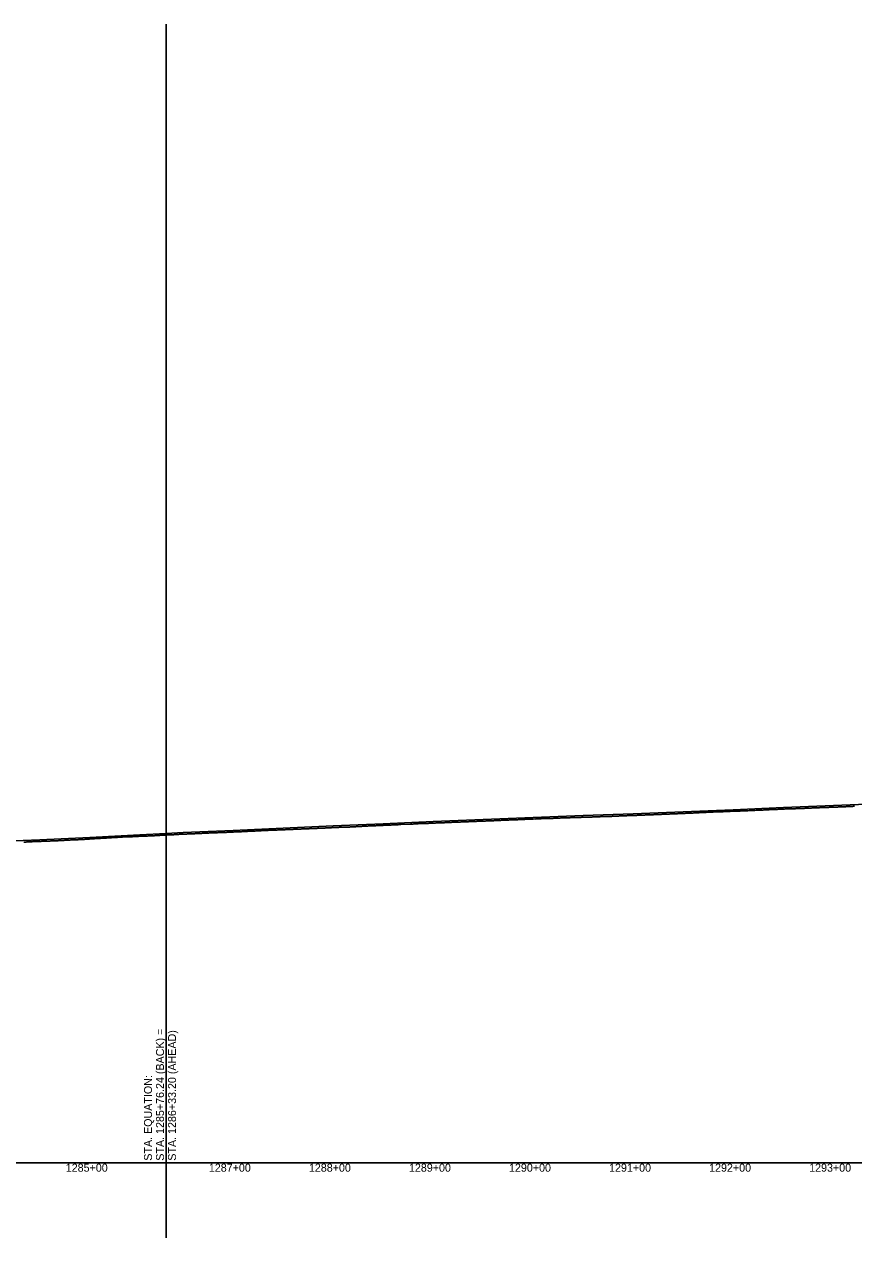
# Model space of a CAD drawing. Extents: x -3793 to 50787, y -1075 to 6138.
# Drawn here: x 15812 to 16641, y 2925 to 4138 of the extents above; entities that cross this region are included whole.
import ezdxf

# ---------------------------------------------------------------- set-up
doc = ezdxf.new("R2010")
doc.units = 0
for name, color, linetype in [('RD_DDB_Profile_EX', 7, 'Continuous'), ('RD_DDB_Profile_PR', 7, 'Continuous'), ('RD_DDB_StaTX', 7, 'Continuous'), ('RD_GPK_Profile_Cell', 7, 'Continuous'), ('RD_Sketch10', 7, 'Continuous')]:
    doc.layers.add(name, color=color, linetype=linetype)

msp = doc.modelspace()

# ---------------------------------------------------------------- linework, layer by layer
at = {"layer": 'RD_DDB_Profile_EX'}
for points in [[(16360.089734, 3344.9761), (16361.084018, 3345.023475), (16362.090959, 3345.07107), (16363.084506, 3345.068465), (16364.091917, 3345.12651), (16365.085465, 3345.17653), (16366.079273, 3345.1948), (16367.086682, 3345.18709), (16368.08023, 3345.23194), (16369.087185, 3345.279535), (16370.081442, 3345.337225), (16371.088146, 3345.344925), (16372.081947, 3345.34241), (16373.089106, 3345.344965), (16374.082906, 3345.39749), (16375.085116, 3345.444835), (16376.083423, 3345.490055), (16377.086076, 3345.54231), (16378.084385, 3345.497535), (16379.086586, 3345.5), (16380.085592, 3345.59756), (16381.087549, 3345.642445), (16382.08135, 3345.639955), (16383.080342, 3345.692755), (16384.082312, 3345.740035), (16385.080876, 3345.740435), (16386.083273, 3345.790115), (16387.081837, 3345.892885), (16388.084047, 3345.95), (16389.082799, 3345.945295), (16390.08501, 3345.99273), (16391.078801, 3346.0355), (16392.085973, 3346.04279), (16393.079762, 3346.05), (16394.086515, 3346.09524), (16395.080303, 3346.131015), (16396.087719, 3346.126445), (16397.081267, 3346.188235), (16397.70354, 3346.18819), (16398.704808, 3346.245135), (16399.704762, 3346.295315), (16400.706031, 3346.32104), (16401.699911, 3346.371125), (16402.707253, 3346.42367), (16403.708518, 3346.487675), (16404.702405, 3346.48771), (16405.703749, 3346.53478), (16406.703626, 3346.595125), (16407.70458, 3346.647485), (16408.698863, 3346.64247), (16409.706118, 3346.690045), (16410.707062, 3346.776925), (16411.726366, 3346.837215), (16412.728488, 3346.82628), (16413.727395, 3346.824625), (16414.729349, 3346.936965), (16415.731467, 3346.93926), (16416.73038, 3346.984475), (16417.732327, 3347.03406), (16418.725883, 3347.018145), (16419.733358, 3347.063075), (16420.735007, 3347.16475), (16421.728854, 3347.220255), (16422.731259, 3347.219455), (16423.729886, 3347.21778), (16424.731819, 3347.264205), (16425.733921, 3347.263195), (16426.732853, 3347.27266), (16427.734777, 3347.369175), (16428.728333, 3347.4192), (16429.73074, 3347.427025), (16430.729667, 3347.483345), (16431.731286, 3347.53006), (16432.733693, 3347.6708), (16433.40672, 3347.629505), (16434.405, 3347.730175), (16435.407901, 3347.729675), (16436.401443, 3347.68259), (16437.40828, 3347.73848), (16438.410899, 3347.82339), (16439.404721, 3347.81756), (16440.407085, 3347.86683), (16441.405095, 3347.917815), (16442.407991, 3347.96404), (16443.410345, 3348.01325), (16444.408358, 3348.076215), (16445.411254, 3348.069565), (16446.404796, 3348.1135), (16447.40714, 3348.172035), (16448.414508, 3348.216005), (16449.40805, 3348.266025), (16450.410385, 3348.31216), (16451.409252, 3348.316295), (16452.411296, 3348.365515), (16453.405137, 3348.41873), (16454.411644, 3348.468885), (16455.414535, 3348.46819), (16456.408381, 3348.51827), (16457.410393, 3348.614325), (16458.392743, 3348.618445), (16459.394949, 3348.674155)], [(16459.394949, 3348.674155), (16460.396807, 3348.71688), (16461.395838, 3348.76125), (16462.398042, 3348.803735), (16463.392167, 3348.813615), (16464.394383, 3348.8594), (16465.401483, 3348.952775), (16466.395036, 3349.006175), (16467.397245, 3349.008635), (16468.396274, 3349.05627), (16468.919375, 3349.056045), (16469.920735, 3349.10506), (16470.91485, 3349.158475), (16471.916222, 3349.2111), (16472.916169, 3349.265465), (16473.917544, 3349.40764), (16474.918918, 3349.40312), (16475.918316, 3349.40779), (16476.919229, 3349.445985), (16477.913366, 3349.49593), (16478.914733, 3349.505825), (16479.921912, 3349.555945), (16480.91606, 3349.64855), (16481.91743, 3349.693715), (16482.917386, 3349.744965), (16483.918175, 3349.797635), (16484.919535, 3349.846555), (16485.919504, 3349.851455), (16486.920866, 3349.915695), (16487.915036, 3350.000395), (16488.916411, 3350.0416), (16489.916367, 3350.09666), (16490.917743, 3350.103345), (16491.91912, 3350.15241), (16492.917984, 3350.2034), (16493.919341, 3350.25246), (16494.913534, 3350.314305), (16495.914903, 3350.439335), (16496.922036, 3350.48948), (16497.916241, 3350.535375), (16498.917612, 3350.488235), (16499.917578, 3350.53949), (16500.918311, 3350.64662), (16501.912527, 3350.65067), (16502.913901, 3350.703915), (16503.921016, 3350.704015), (16504.915243, 3350.703965), (16505.91662, 3350.74883), (16506.916585, 3350.799835), (16507.91743, 3350.90305), (16508.918798, 3350.897825), (16509.91811, 3350.85743), (16510.920013, 3350.965375), (16511.913589, 3351.00674), (16512.915509, 3350.997235), (16513.980322, 3351.106005), (16514.98042, 3351.11979), (16515.981565, 3351.16496), (16516.981662, 3351.219925), (16517.982808, 3351.269475), (16518.982249, 3351.270115), (16519.984051, 3351.273955), (16520.977629, 3351.332645), (16521.985294, 3351.374075), (16522.978872, 3351.432725), (16523.985984, 3351.43276), (16524.980115, 3351.4785), (16525.987229, 3351.565675), (16526.981358, 3351.56148), (16527.975594, 3351.611435), (16528.982601, 3351.715915), (16529.976834, 3351.761615), (16530.983843, 3351.766075), (16531.977422, 3351.81609), (16532.984544, 3351.828855), (16534.063288, 3351.837325), (16534.97992, 3351.882805), (16536.064138, 3351.96635), (16536.981163, 3352.05721), (16538.064988, 3352.066505), (16538.982405, 3352.065925), (16539.981859, 3352.06665), (16540.976612, 3352.162515), (16541.977227, 3352.2161), (16543.060225, 3352.32513), (16543.97847, 3352.32469), (16545.061075, 3352.375245), (16545.979713, 3352.42061), (16547.061925, 3352.463045), (16547.980955, 3352.46239), (16548.974534, 3352.51241), (16549.982198, 3352.562565), (16550.975777, 3352.612585), (16551.983441, 3352.65446), (16552.97702, 3352.654485), (16553.984684, 3352.704675), (16554.978262, 3352.75058), (16555.972368, 3352.83838), (16556.979505, 3352.934425), (16558.031862, 3353.06721), (16559.038866, 3353.067285)], [(16559.038866, 3353.067285), (16560.045871, 3353.059205), (16561.048249, 3353.062565), (16562.049881, 3353.16614), (16563.044177, 3353.174575), (16564.046556, 3353.211145), (16565.048934, 3353.24724), (16566.047849, 3353.298245), (16567.049458, 3353.342985), (16568.051829, 3353.34641), (16569.046167, 3353.43741), (16570.048552, 3353.481735), (16571.05551, 3353.48641), (16572.049862, 3353.581785), (16573.051436, 3353.676075), (16574.053813, 3353.63889), (16575.048192, 3353.64823), (16576.050583, 3353.697345), (16577.057518, 3353.802215), (16578.0599, 3353.80141), (16579.053449, 3353.746575), (16580.055832, 3353.790755), (16581.058215, 3353.90484), (16582.057172, 3353.875325), (16583.059561, 3353.95987), (16584.06105, 3354.004205), (16585.055498, 3354.04905), (16586.057887, 3354.087895), (16587.060276, 3354.086925), (16588.059245, 3354.137905), (16589.061641, 3354.19219), (16590.063093, 3354.186065), (16591.057584, 3354.19132), (16592.059979, 3354.329595), (16593.06685, 3354.345915), (16594.061356, 3354.35126), (16595.062785, 3354.38415), (16596.065172, 3354.39431), (16597.059707, 3354.499815), (16598.062108, 3354.55474), (16599.068954, 3354.59349), (16600.063503, 3354.660395), (16601.064895, 3354.72135), (16602.067871, 3354.741995), (16603.062447, 3354.730305), (16604.084764, 3354.84205), (16605.08739, 3354.84711), (16606.090016, 3354.878505), (16607.084121, 3354.92867), (16607.966124, 3354.92781), (16608.422982, 3354.94026), (16609.42397, 3354.9835), (16610.425967, 3355.026475), (16611.428646, 3355.062825), (16612.422205, 3355.11903), (16613.429024, 3355.088115), (16614.429965, 3355.08115), (16615.432647, 3355.23672), (16616.427274, 3355.286635), (16617.428198, 3355.348745), (16618.43019, 3355.398095), (16619.424462, 3355.39174), (16620.426463, 3355.427905), (16621.428464, 3355.493365), (16622.434849, 3355.483935), (16623.429523, 3355.57062), (16624.430396, 3355.55641), (16625.432383, 3355.63234), (16626.435124, 3355.668), (16627.428683, 3355.772675), (16628.430679, 3355.80853), (16629.431498, 3355.808115), (16630.427003, 3355.851165), (16631.433736, 3355.84422), (16632.434544, 3355.89367), (16633.436527, 3355.97878), (16634.430871, 3356.02894), (16635.432862, 3356.10688), (16636.434854, 3356.113665), (16637.435608, 3356.148655), (16638.431212, 3356.191355), (16639.431964, 3356.19081), (16640.438651, 3356.292605), (16641.433457, 3356.38519)], [(16052.114169, 3332.08986), (16053.111665, 3332.11982), (16054.114113, 3332.129015), (16055.109468, 3332.18907), (16056.115062, 3332.27976), (16057.110413, 3332.299325), (16058.111057, 3332.338805), (16059.117448, 3332.418385), (16060.113821, 3332.44804), (16061.114454, 3332.43714), (16062.113759, 3332.43784), (16063.116214, 3332.538335), (16064.110775, 3332.57694), (16065.117161, 3332.606395), (16066.110708, 3332.647445), (16067.073318, 3332.63644), (16068.077919, 3332.6866), (16069.073242, 3332.77611), (16070.075375, 3332.75432), (16071.074269, 3332.80574), (16072.076402, 3332.904605), (16073.071741, 3332.92519), (16074.076319, 3332.987685), (16075.072764, 3333.016955), (16076.073116, 3333.074665), (16077.072683, 3333.14619), (16078.074821, 3333.1663), (16079.243891, 3333.22443), (16080.250232, 3333.224395), (16081.248369, 3333.29614), (16082.244837, 3333.346195), (16083.251189, 3333.365015), (16084.244753, 3333.39428), (16085.244589, 3333.43651), (16086.250446, 3333.49718), (16087.245701, 3333.49703), (16088.24553, 3333.56814), (16089.245627, 3333.647025), (16090.246641, 3333.64788), (16091.246462, 3333.668825), (16092.240027, 3333.698555), (16093.246405, 3333.758675), (16094.241136, 3333.83863), (16095.24095, 3333.879295), (16096.247339, 3333.909455), (16097.240903, 3333.96953), (16098.241865, 3334.05014), (16099.242014, 3334.05985), (16100.241828, 3334.10014), (16101.242772, 3334.13081), (16102.242938, 3334.20049), (16103.242745, 3334.211045), (16104.236309, 3334.211065), (16105.243854, 3334.33164), (16106.243652, 3334.43041), (16107.237216, 3334.41186), (16108.243635, 3334.492255), (16109.239937, 3334.522735), (16110.238115, 3334.52384), (16111.244544, 3334.583525), (16112.238109, 3334.583555), (16113.239005, 3334.613465), (16114.320282, 3334.69191), (16115.318712, 3334.74466), (16116.317142, 3334.78635), (16117.317937, 3334.795075), (16118.316386, 3334.883965), (16119.310855, 3334.924705), (16120.318246, 3335.034245), (16121.312708, 3335.071885), (16122.125701, 3335.07214), (16122.714752, 3335.035005), (16123.720829, 3335.066745), (16124.715492, 3335.116935), (16125.716458, 3335.16344), (16126.71486, 3335.25473), (16127.716123, 3335.336275), (16128.715611, 3335.369005), (16129.715098, 3335.361055), (16130.715304, 3335.392445), (16131.716242, 3335.443515), (16132.710858, 3335.484905), (16133.717003, 3335.50298), (16134.71546, 3335.530135), (16135.710062, 3335.54544), (16136.709554, 3335.538085), (16137.717131, 3335.63832), (16138.711714, 3335.71429), (16139.71019, 3335.731225), (16140.716401, 3335.81478), (16141.710971, 3335.84882), (16142.711815, 3335.858235), (16143.712116, 3335.940655), (16144.711612, 3336.058465), (16145.711109, 3336.034375), (16146.705647, 3336.07634), (16147.710934, 3336.08465), (16148.71175, 3336.16921), (16149.706274, 3336.277455), (16150.71255, 3336.35183), (16151.707069, 3336.33592)], [(16151.707069, 3336.33592), (16152.705619, 3336.428695), (16153.711922, 3336.444765), (16154.707701, 3336.494795), (16155.70719, 3336.587735), (16156.746967, 3336.615555), (16157.749892, 3336.614815), (16158.748827, 3336.73887), (16159.747763, 3336.72462), (16160.749382, 3336.75889), (16161.748323, 3336.84757), (16162.742685, 3336.89022), (16163.74889, 3336.927675), (16164.747838, 3337.0133), (16165.069104, 3337.013125), (16166.068822, 3337.063635), (16167.063287, 3337.106465), (16168.069759, 3337.14942), (16169.064218, 3337.185115), (16170.063928, 3337.21471), (16171.058371, 3337.25781), (16172.064866, 3337.31526), (16173.064579, 3337.323435), (16174.059005, 3337.32361), (16175.065524, 3337.387765), (16176.059945, 3337.424105), (16177.059649, 3337.48881), (16178.066193, 3337.582305), (16179.060596, 3337.625705), (16180.059486, 3337.626665), (16181.06072, 3337.712595), (16182.060444, 3337.720525), (16183.05483, 3337.697135), (16184.061405, 3337.810525), (16185.061133, 3337.90464), (16186.055502, 3337.965955), (16187.062101, 3337.929195), (16188.056465, 3337.99862), (16197.719717, 3338.264715), (16199.059543, 3338.308275), (16200.053849, 3338.446475), (16201.053569, 3338.62396), (16202.054832, 3338.67321), (16203.054556, 3338.691905), (16204.105284, 3338.73721), (16205.107448, 3338.868995), (16206.10668, 3338.925785), (16207.101219, 3338.931405), (16208.283631, 3338.976185), (16209.290518, 3338.970595), (16210.290052, 3339.0661), (16211.288663, 3339.122925), (16212.288193, 3339.11861), (16213.282656, 3339.13481), (16214.282164, 3339.18577), (16215.281664, 3339.23674), (16216.288597, 3339.336825), (16217.288097, 3339.287805), (16218.281659, 3339.33783), (16219.28115, 3339.383715), (16220.280632, 3339.429775), (16221.280106, 3339.476005), (16222.286518, 3339.571045), (16223.280901, 3339.63577), (16224.280371, 3339.64658), (16225.279038, 3339.6476), (16226.278504, 3339.68451), (16227.27796, 3339.685715), (16228.338489, 3339.745225), (16229.332025, 3339.80894), (16230.330862, 3339.8098), (16231.24158, 3339.901905), (16232.326455, 3340.02012), (16233.324451, 3340.037505), (16234.319133, 3340.033355), (16235.3253, 3340.075135), (16236.242485, 3340.16761), (16237.322026, 3340.218455), (16238.31966, 3340.22307), (16239.236793, 3340.26924), (16240.18475, 3340.2848), (16241.18594, 3340.315175), (16242.180116, 3340.35739), (16243.187174, 3340.40766), (16244.18124, 3340.40777), (16245.182543, 3340.452935), (16246.182471, 3340.51945), (16247.183667, 3340.56113), (16248.184356, 3340.664335), (16249.184898, 3340.680665), (16250.186092, 3340.718525), (16251.179669, 3340.706745), (16252.187324, 3340.75303), (16253.181397, 3340.807055), (16254.182091, 3340.798265), (16255.182027, 3340.84959), (16256.183826, 3340.918385), (16257.184511, 3340.96376), (16258.184449, 3341.01075), (16259.185744, 3340.997915), (16260.17983, 3341.036055)], [(16260.17983, 3341.036055), (16261.186869, 3341.102335), (16262.180447, 3341.210305), (16263.182254, 3341.21361), (16264.182182, 3341.264525), (16265.182864, 3341.31385), (16266.184675, 3341.367285), (16267.234899, 3341.456175), (16268.236508, 3341.501305), (16269.231185, 3341.51351), (16270.237905, 3341.51373), (16271.231455, 3341.517775), (16272.233472, 3341.563155), (16273.240905, 3341.601085), (16274.234872, 3341.721535), (16275.236464, 3341.758605), (16276.235144, 3341.805565), (16277.23787, 3341.867105), (16278.23142, 3341.867125), (16279.238136, 3341.91323), (16279.727365, 3341.91282), (16280.727111, 3341.90565), (16281.726992, 3341.9408), (16282.726735, 3341.988445), (16283.726478, 3341.997535), (16284.72577, 3342.1269), (16285.733394, 3342.177255), (16286.727416, 3342.152835), (16287.727159, 3342.20413), (16288.726478, 3342.26221), (16289.726759, 3342.31659), (16290.726499, 3342.37407), (16291.725851, 3342.421675), (16292.719812, 3342.47175), (16293.720032, 3342.47565), (16294.726799, 3342.522755), (16295.726551, 3342.57073), (16296.726303, 3342.61608), (16297.726148, 3342.6699), (16298.725896, 3342.721005), (16299.719795, 3342.718455), (16300.719531, 3342.76966), (16301.719351, 3342.82076), (16302.719084, 3342.86496), (16303.726338, 3342.8176), (16304.725813, 3342.873385), (16305.725907, 3342.92455), (16306.719742, 3342.97251), (16307.719226, 3343.029825), (16308.718971, 3343.07508), (16309.719003, 3343.124535), (16310.71852, 3343.175905), (16311.718262, 3343.22732), (16312.719656, 3343.27288), (16313.719456, 3343.272805), (16314.719198, 3343.274525), (16315.726661, 3343.379055), (16316.725914, 3343.429205), (16317.926514, 3343.481275), (16318.927874, 3343.48274), (16319.921657, 3343.53274), (16320.929251, 3343.58297), (16321.930601, 3343.58055), (16322.924394, 3343.63055), (16323.925967, 3343.730875), (16324.933153, 3343.7811), (16325.926956, 3343.829645), (16326.928704, 3343.82701), (16327.930019, 3343.88066), (16328.923847, 3343.927425), (16329.931249, 3343.92444), (16330.932544, 3343.973175), (16331.926584, 3344.023215), (16332.928157, 3344.027175), (16333.92973, 3344.1206), (16334.929112, 3344.07913), (16335.930675, 3344.087255), (16336.932467, 3344.13291), (16337.926037, 3344.23293), (16338.92761, 3344.23417), (16339.934968, 3344.234285), (16340.928538, 3344.296075), (16341.930101, 3344.34591), (16342.93192, 3344.345755), (16343.92549, 3344.34788), (16344.932831, 3344.39579), (16345.934394, 3344.443435), (16346.927964, 3344.493445), (16347.9298, 3344.588685), (16348.931373, 3344.588275), (16349.930694, 3344.59775), (16350.932257, 3344.59301), (16351.93382, 3344.687945), (16352.92739, 3344.685545), (16353.929253, 3344.73011), (16354.93655, 3344.78269), (16355.93012, 3344.830235), (16356.931683, 3344.869365), (16357.933246, 3344.91575), (16358.927133, 3344.944745), (16360.089734, 3344.9761)], [(15811.23332, 3320.46621), (15812.232744, 3320.508025), (15813.234001, 3320.56627), (15814.23343, 3320.608055), (15815.240042, 3320.708055), (15816.234978, 3320.791935), (15817.234393, 3320.857985), (15818.235663, 3320.866185), (15819.235084, 3320.858015), (15820.230015, 3320.95), (15821.23663, 3321), (15822.230708, 3321.05), (15823.249337, 3321.1), (15824.249442, 3321.134155), (15825.243807, 3321.1), (15826.249054, 3321.11577), (15827.243419, 3321.15), (15828.242131, 3321.19225), (15829.245217, 3321.292175), (15830.243122, 3321.34227), (15831.237469, 3321.39229), (15832.243565, 3321.357675), (15833.237908, 3321.28062), (15834.244557, 3321.434695), (15835.243277, 3321.43492), (15836.237606, 3321.45752), (15837.243738, 3321.507485), (15838.237289, 3321.6), (15839.237305, 3321.65), (15840.239054, 3321.607445), (15841.237771, 3321.657335), (15842.238753, 3321.70741), (15843.237489, 3321.8427), (15844.237479, 3321.85), (15845.239237, 3321.90726), (15846.23722, 3321.957165), (15847.231513, 3322.01429), (15848.237714, 3322.064225), (15849.233242, 3322.05711), (15850.238711, 3322.15), (15851.232998, 3322.207075), (15852.23173, 3322.25696), (15853.237966, 3322.26386), (15854.232725, 3322.30694), (15855.231457, 3322.370485), (15856.233233, 3322.45689), (15857.231973, 3322.50678), (15858.233036, 3322.6), (15859.23297, 3322.64324), (15860.227221, 3322.7), (15861.233494, 3322.75), (15862.227046, 3322.75), (15863.225794, 3322.8), (15864.23324, 3322.813155), (15865.227474, 3322.90656), (15866.22554, 3323), (15867.227332, 3323.086945), (15868.226088, 3323.137165), (15869.229007, 3323.14351), (15870.227087, 3323.16279), (15871.450204, 3323.206365), (15872.451677, 3323.256425), (15873.450273, 3323.4), (15874.452789, 3323.45), (15875.454257, 3323.45), (15876.448565, 3323.54355), (15877.454312, 3323.63713), (15878.456833, 3323.686985), (15879.451147, 3323.75), (15880.452612, 3323.84345), (15881.451196, 3323.85646)], [(15881.451196, 3323.85646), (15882.423116, 3323.95), (15883.423463, 3323.95), (15884.418069, 3323.956615), (15885.424679, 3324.013165), (15886.419282, 3324.15), (15887.41962, 3324.25), (15888.42183, 3324.3), (15889.420835, 3324.343355), (15890.4222, 3324.44327), (15891.424419, 3324.45), (15892.417994, 3324.5068), (15893.424781, 3324.556795), (15894.419207, 3324.6), (15895.420583, 3324.7), (15896.426294, 3324.6637), (15897.421796, 3324.83631), (15898.422092, 3324.89308), (15899.423454, 3324.92802), (15900.424384, 3324.97764), (15901.424671, 3325.07095), (15902.419335, 3325.156995), (15903.420494, 3325.15705), (15904.427249, 3325.228855), (15905.420825, 3325.321815), (15906.423081, 3325.314235), (15907.417768, 3325.364255), (15908.423403, 3325.46422), (15909.425667, 3325.564365), (15910.419243, 3325.60718), (15911.420616, 3325.607265), (15912.427126, 3325.614465), (15913.421829, 3325.657245), (15914.422061, 3325.792685), (15915.417694, 3325.80731), (15916.424416, 3325.76462), (15917.424638, 3325.85), (15918.420289, 3325.864755), (15919.420509, 3325.9149), (15920.420578, 3325.95737), (15921.421723, 3326.00743), (15922.423094, 3326.06503), (15923.416669, 3326.115025), (15924.424308, 3326.15), (15925.425678, 3326.15), (15926.419254, 3326.28485), (15927.421583, 3326.311775), (15928.420468, 3326.257555), (15929.421839, 3326.34236), (15930.422974, 3326.384605), (15931.423053, 3326.43476), (15932.423224, 3326.49231), (15933.425557, 3326.5), (15934.420343, 3326.55), (15935.425799, 3326.642245), (15936.421555, 3326.6345), (15937.421715, 3326.6), (15938.423083, 3326.792095), (15939.42293, 3326.7922), (15940.424298, 3326.757885), (15941.417873, 3326.876345), (15942.434896, 3326.94205), (15942.956564, 3327.015865), (15943.963958, 3327.05), (15944.965018, 3327.1), (15945.959348, 3327.06593), (15946.965961, 3327.157965), (15947.960289, 3327.292055), (15948.961338, 3327.308015), (15949.957103, 3327.35801), (15950.962282, 3327.392005), (15951.965544, 3327.44194), (15952.95909, 3327.5), (15953.566013, 3327.535008)], [(15953.566013, 3327.535008), (15953.965053, 3327.558025), (15954.960033, 3327.59196), (15955.961859, 3327.641905), (15956.961762, 3327.708), (15957.962803, 3327.75807), (15958.964622, 3327.76625), (15959.963747, 3327.85), (15960.965567, 3327.91758), (15961.960561, 3327.983765), (15962.966513, 3328.03383), (15963.96752, 3328.091845), (15964.963325, 3328.14185), (15965.964328, 3328.20891), (15966.962821, 3328.275655), (15967.965275, 3328.333605), (15968.959631, 3328.277315), (15969.966223, 3328.319165), (15970.968025, 3328.5), (15971.962386, 3328.575365), (15972.968974, 3328.56716), (15973.963332, 3328.568095), (15974.965789, 3328.592445), (15975.964279, 3328.67549), (15976.965267, 3328.73352), (15977.968533, 3328.78339), (15978.966218, 3328.825345), (15979.969481, 3328.86686), (15980.963028, 3328.883435), (15981.964819, 3328.908335), (15982.963977, 3329), (15983.965769, 3329.03337), (15984.968212, 3329.05), (15985.966719, 3329.1), (15986.968505, 3329.141655), (15987.963538, 3329.183285), (15988.969457, 3329.191675), (15989.970402, 3329.283215), (15990.966274, 3329.29161), (15991.971357, 3329.341625), (15992.967224, 3329.41653), (15993.968168, 3329.507825), (15994.96669, 3329.525), (15995.969121, 3329.574755), (15996.97089, 3329.6), (15997.965942, 3329.60848), (15998.971844, 3329.632435), (15999.82159, 3329.673965), (16000.462399, 3329.673195), (16001.462191, 3329.74922), (16002.463525, 3329.75635), (16003.465254, 3329.77967), (16004.460225, 3329.872535), (16005.460549, 3329.96326), (16006.463297, 3330.088835), (16007.465036, 3329.98535), (16008.463404, 3329.98644), (16009.465133, 3330.07657), (16010.465412, 3330.116755), (16011.461464, 3330.220095), (16012.463202, 3330.25145), (16013.463466, 3330.23267), (16014.458507, 3330.282505), (16015.466065, 3330.341755), (16016.466318, 3330.40005), (16017.461369, 3330.327205), (16018.461609, 3330.44002), (16019.464412, 3330.48004), (16020.466147, 3330.55106), (16021.464462, 3330.620835), (16022.466187, 3330.64762), (16023.469006, 3330.656305), (16024.462572, 3330.69696), (16025.464307, 3330.78662), (16026.464487, 3330.854865), (16027.460715, 3330.80492), (16028.467166, 3330.88589), (16029.467336, 3330.944685), (16030.469058, 3331.013105), (16031.465325, 3331.0921), (16032.46548, 3331.172285), (16033.467211, 3331.17267), (16034.465474, 3331.13344), (16035.468337, 3331.281575), (16036.470068, 3331.301445), (16037.463634, 3331.33176), (16038.465365, 3331.39073), (16039.114144, 3331.46031), (16040.108678, 3331.460505), (16041.115094, 3331.51049), (16042.108641, 3331.56051), (16043.111083, 3331.61981), (16044.11136, 3331.66054), (16045.112033, 3331.67997), (16046.107363, 3331.759925), (16047.113772, 3331.82996), (16048.115426, 3331.88961), (16049.110766, 3331.939525), (16050.115377, 3331.98961), (16051.110716, 3331.999605), (16052.114169, 3332.08986)]]:
    msp.add_lwpolyline(points, dxfattribs=at)
at = {"layer": 'RD_DDB_Profile_PR'}
for points in [[(15953.57, 3329.178823), (15970.37, 3329.9915), (16020.37, 3332.144), (16070.37, 3334.3695), (16120.37, 3336.636), (16170.37, 3338.828), (16220.37, 3341.0335), (16270.37, 3343.1145), (16320.37, 3345.155), (16370.37, 3346.9395), (16420.37, 3348.7275), (16470.37, 3350.729), (16520.37, 3352.8965), (16570.37, 3355.083), (16620.37, 3357.0255), (16670.37, 3359.1665)], [(14927.33, 3289.5475), (14977.33, 3291.0885), (15027.33, 3292.755), (15077.33, 3294.293), (15127.33, 3295.65), (15177.33, 3297.2595), (15227.33, 3299.374), (15277.33, 3301.2625), (15327.33, 3303.3105), (15377.33, 3305.0555), (15427.33, 3306.7645), (15477.33, 3308.5155), (15527.33, 3310.708), (15577.33, 3313.022), (15627.33, 3315.2325), (15677.33, 3316.954), (15727.33, 3318.8885), (15777.33, 3320.7155), (15827.33, 3322.7535), (15877.33, 3325.2255), (15927.33, 3327.9095), (15953.57, 3329.178823)]]:
    msp.add_lwpolyline(points, dxfattribs=at)
at = {"layer": 'RD_GPK_Profile_Cell'}
msp.add_line((1000, 3000), (46549.603806, 3000), dxfattribs=at)
at = {"layer": 'RD_Sketch10'}
for q in [(15953.6, 4138.027692), (15953.6, 2925)]:
    msp.add_line((15953.6, 3000), q, dxfattribs=at)

# ---------------------------------------------------------------- texts
at = {"layer": 'RD_DDB_StaTX'}
for s, p in [('1285+00', (15853.125471, 2991)), ('1285+00', (15853.125471, 2991)), ('1287+00', (15996.161484, 2991)), ('1287+00', (15996.165471, 2991)), ('1288+00', (16096.161484, 2991)), ('1288+00', (16096.165471, 2991)), ('1289+00', (16196.161484, 2991)), ('1289+00', (16196.165471, 2991)), ('1290+00', (16296.161484, 2991)), ('1290+00', (16296.165471, 2991)), ('1291+00', (16396.161484, 2991)), ('1291+00', (16396.165471, 2991)), ('1292+00', (16496.161484, 2991)), ('1292+00', (16496.165471, 2991)), ('1293+00', (16596.161484, 2991)), ('1293+00', (16596.165471, 2991))]:
    msp.add_text(s, height=8, dxfattribs=at).set_placement(p)
at = {"layer": 'RD_Sketch10'}
for s, p in [('STA. 1285+76.24 (BACK) =', (15951.344985, 3001.987197)), ('STA. 1286+33.20 (AHEAD)', (15963.344985, 3001.987197)), ('STA. EQUATION:', (15939.344985, 3001.987197))]:
    msp.add_text(s, height=8, rotation=90, dxfattribs=at).set_placement(p)

doc.saveas('drawing.dxf')
